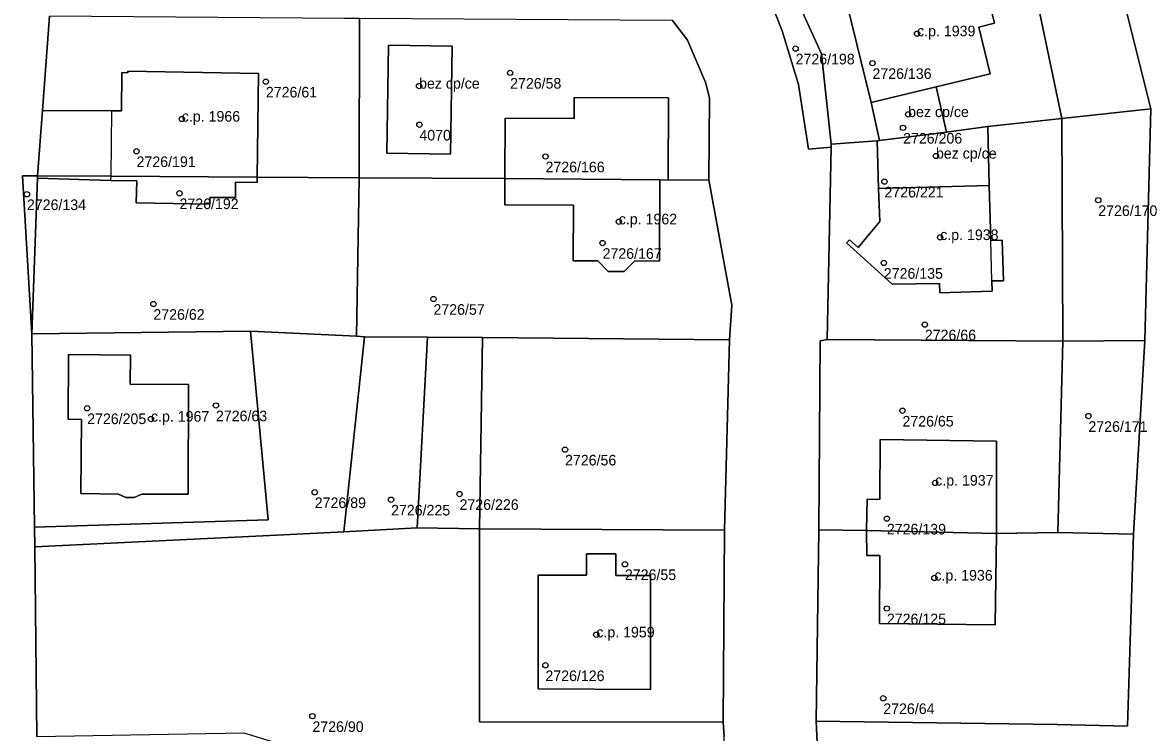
# Model space of a CAD drawing. Extents: x -878211 to -870363, y -1058464 to -1052522.
# Drawn here: x -873091.9 to -872985.4, y -1055679.8 to -1055612.8 of the extents above; entities that cross this region are included whole.
import ezdxf

# ---------------------------------------------------------------- set-up
doc = ezdxf.new("R2010")
doc.units = 0
for name, color, linetype in [('Vrstva 50', 7, 'Continuous'), ('Vrstva 51', 7, 'Continuous'), ('Vrstva 52', 7, 'Continuous')]:
    doc.layers.add(name, color=color, linetype=linetype)

msp = doc.modelspace()

# ---------------------------------------------------------------- linework, layer by layer
at = {"layer": 'Vrstva 50'}
for centre in [(-873007.51, -1055613.85994), (-873018.97, -1055615.26994), (-873011.72, -1055616.63994), (-873045.9, -1055617.55994), (-873068.94, -1055618.38994), (-873054.49, -1055618.79994), (-873076.87, -1055621.90994), (-873008.35, -1055621.47994), (-873054.46, -1055622.44994), (-873008.83, -1055622.73994), (-873081.14, -1055624.94994), (-873042.56, -1055625.44994), (-873005.73, -1055625.39994), (-873010.59, -1055627.81994), (-873091.48, -1055629.00994), (-873077.09, -1055628.91994), (-872990.42, -1055629.56994), (-873035.65, -1055631.59994), (-873037.18, -1055633.60994), (-873005.33, -1055633.07994), (-873010.65, -1055635.48994), (-873053.13, -1055638.88994), (-873079.55, -1055639.35994), (-873006.78, -1055641.29994), (-873085.8, -1055649.19994), (-873073.65, -1055648.92994), (-873008.89, -1055649.42994), (-872991.35, -1055649.92994), (-873079.78, -1055650.20994), (-873040.72, -1055653.09994), (-873005.8, -1055656.23994), (-873064.33, -1055657.11994), (-873050.67, -1055657.28994), (-873057.13, -1055657.81994), (-873010.36, -1055659.60994), (-873035.07, -1055663.90994), (-873005.88, -1055665.19994), (-873010.36, -1055668.07994), (-873037.77, -1055670.55994), (-873042.57, -1055673.43994), (-873010.7, -1055676.54994), (-873064.55, -1055678.23994)]:
    msp.add_circle(centre, 0.25, dxfattribs=at)
at = {"layer": 'Vrstva 51'}
for points in [[(-872991.1, -1055598.4), (-872985.47, -1055620.94), (-872986.03, -1055642.81), (-872987.1, -1055661.07), (-872987.67, -1055679.18), (-872994.31, -1055679.03), (-873017.04, -1055678.71), (-873016.74, -1055684.7), (-872994.74, -1055684.84), (-872994.96, -1055720.83), (-872995.28, -1055739.09), (-872998.95, -1055739.11), (-872999.33, -1055758.98), (-872995.24, -1055759.13), (-872995.35, -1055779.3), (-873007.82, -1055779.23), (-873031.31, -1055796.77)], [(-873031.31, -1055796.77), (-873007.82, -1055779.23), (-873037.82, -1055779.05), (-873041.87, -1055775.56), (-873036.32, -1055769.62), (-873028.99, -1055758.77), (-873026.69, -1055755.11), (-873024.63, -1055751.46), (-873022.36, -1055746.64), (-873021.92, -1055745.47), (-873019.84, -1055738.85), (-873016.81, -1055729.19), (-873016.26, -1055720.7), (-873016.55, -1055702.7), (-873016.74, -1055684.7), (-873017.04, -1055678.71), (-873016.79, -1055660.65), (-873016.66, -1055642.85), (-873015.99, -1055642.72), (-873015.62, -1055624.57), (-873017.76, -1055624.77), (-873018.7, -1055618.67), (-873020.23, -1055613.59), (-873021.71, -1055609.83)], [(-873090.54, -1055680.17), (-873090.73, -1055662.26), (-873090.75, -1055660.42), (-873091.02, -1055642.19), (-873091.89, -1055627.26), (-873090.47, -1055627.26), (-873090.01, -1055621.11), (-873089.36, -1055612.2)], [(-873030.57, -1055612.63), (-873029.17, -1055614.47), (-873027.45, -1055618.53), (-873027.09, -1055619.94), (-873027.14, -1055627.65), (-873025, -1055639.47), (-873025.22, -1055642.74), (-873025.68, -1055660.68), (-873025.8, -1055678.79), (-873025.72, -1055680.15)]]:
    msp.add_lwpolyline(points, dxfattribs=at)
for points in [[(-872985.47, -1055620.94), (-872991.1, -1055598.4), (-872998.4, -1055600.07), (-872993.86, -1055621.86)], [(-872998.4, -1055600.07), (-873019.48, -1055609.26), (-873016.52, -1055615.77), (-873015.61, -1055624.29), (-873011.28, -1055623.97), (-873011.07, -1055623.94), (-873011.84, -1055620.36), (-873014.16, -1055610.9), (-873001.47, -1055607.8), (-873000.2, -1055612.88), (-873001.68, -1055613.24), (-873000.61, -1055617.64), (-873002.56, -1055618.11), (-873005.71, -1055618.88), (-873004.73, -1055623.14), (-873000.85, -1055622.61), (-872993.86, -1055621.86)], [(-873011.84, -1055620.36), (-873005.71, -1055618.88), (-873002.56, -1055618.11), (-873000.61, -1055617.64), (-873001.68, -1055613.24), (-873000.2, -1055612.88), (-873001.47, -1055607.8), (-873014.16, -1055610.9)], [(-873016.52, -1055615.77), (-873019.48, -1055609.26), (-873021.71, -1055609.83), (-873020.23, -1055613.59), (-873018.7, -1055618.67), (-873017.76, -1055624.77), (-873015.62, -1055624.57), (-873015.61, -1055624.29)], [(-873090.01, -1055621.11), (-873083.5, -1055621.15), (-873082.55, -1055621.13), (-873082.54, -1055617.53), (-873081.96, -1055617.55), (-873081.96, -1055617.41), (-873069.63, -1055617.61), (-873069.76, -1055627.39), (-873060.14, -1055627.45), (-873060.11, -1055612.44), (-873061.54, -1055612.42), (-873089.36, -1055612.2)], [(-873030.57, -1055612.63), (-873060.11, -1055612.44), (-873060.14, -1055627.45), (-873046.39, -1055627.53), (-873046.37, -1055621.83), (-873039.87, -1055621.87), (-873039.86, -1055619.87), (-873030.96, -1055619.92), (-873031, -1055627.68), (-873027.14, -1055627.65), (-873027.09, -1055619.94), (-873027.45, -1055618.53), (-873029.17, -1055614.47)], [(-873051.37, -1055615.03), (-873057.37, -1055614.93), (-873057.53, -1055625.13), (-873051.52, -1055625.24)], [(-873051.37, -1055615.03), (-873051.52, -1055625.24), (-873057.53, -1055625.13), (-873057.37, -1055614.93)], [(-873069.76, -1055627.39), (-873069.63, -1055617.61), (-873081.96, -1055617.41), (-873081.96, -1055617.55), (-873082.54, -1055617.53), (-873082.55, -1055621.13), (-873083.5, -1055621.15), (-873090.01, -1055621.11), (-873090.47, -1055627.26), (-873083.58, -1055627.3)], [(-873031.77, -1055627.65), (-873031, -1055627.68), (-873030.96, -1055619.92), (-873039.86, -1055619.87), (-873039.87, -1055621.87), (-873046.37, -1055621.83), (-873046.39, -1055627.53)], [(-873011.84, -1055620.36), (-873011.07, -1055623.94), (-873004.73, -1055623.14), (-873005.71, -1055618.88)], [(-872993.77, -1055642.86), (-872986.03, -1055642.81), (-872985.47, -1055620.94), (-872993.86, -1055621.86)], [(-873014.17, -1055633.6), (-873013.88, -1055633.32), (-873013.07, -1055634.03), (-873011.04, -1055631.59), (-873011.15, -1055628.46), (-873011.28, -1055623.97), (-873015.61, -1055624.29), (-873015.62, -1055624.57), (-873015.99, -1055642.72), (-872993.77, -1055642.86), (-872993.86, -1055621.86), (-873000.85, -1055622.61), (-873000.72, -1055628.19), (-873000.56, -1055633.37), (-872999.48, -1055633.34), (-872999.37, -1055637.16), (-873000.45, -1055637.19), (-873000.42, -1055638.15), (-873005.37, -1055638.3), (-873005.4, -1055637.42), (-873009.86, -1055637.5)], [(-873011.07, -1055623.94), (-873011.28, -1055623.97), (-873011.15, -1055628.46), (-873000.72, -1055628.19), (-873000.85, -1055622.61), (-873004.73, -1055623.14)], [(-873090.48, -1055627.48), (-873090.47, -1055627.26), (-873091.89, -1055627.26), (-873091.02, -1055642.19)], [(-873069.77, -1055627.89), (-873069.76, -1055627.39), (-873083.58, -1055627.3), (-873090.47, -1055627.26), (-873090.48, -1055627.48), (-873083.59, -1055627.7), (-873081.12, -1055627.74), (-873081.16, -1055629.82), (-873074.23, -1055629.95), (-873074.22, -1055629.3), (-873071.81, -1055629.33), (-873071.79, -1055627.86)], [(-873074.22, -1055629.3), (-873074.23, -1055629.95), (-873081.16, -1055629.82), (-873081.12, -1055627.74), (-873083.59, -1055627.7), (-873090.48, -1055627.48), (-873091.02, -1055642.19), (-873070.38, -1055641.92), (-873060.4, -1055642.39), (-873060.14, -1055627.45), (-873069.76, -1055627.39), (-873069.77, -1055627.89), (-873071.79, -1055627.86), (-873071.81, -1055629.33)], [(-873031.8, -1055635.32), (-873034.12, -1055635.29), (-873035.14, -1055636.28), (-873036.64, -1055636.31), (-873037.63, -1055635.3), (-873039.95, -1055635.29), (-873039.91, -1055630.04), (-873046.4, -1055630), (-873046.39, -1055627.53), (-873060.14, -1055627.45), (-873060.4, -1055642.39), (-873059.65, -1055642.45), (-873053.7, -1055642.49), (-873048.49, -1055642.52), (-873025.22, -1055642.74), (-873025, -1055639.47), (-873027.14, -1055627.65), (-873031, -1055627.68), (-873031.77, -1055627.65)], [(-873046.39, -1055627.53), (-873046.4, -1055630), (-873039.91, -1055630.04), (-873039.95, -1055635.29), (-873037.63, -1055635.3), (-873036.64, -1055636.31), (-873035.14, -1055636.28), (-873034.12, -1055635.29), (-873031.8, -1055635.32), (-873031.77, -1055627.65)], [(-873011.15, -1055628.46), (-873011.04, -1055631.59), (-873013.07, -1055634.03), (-873013.88, -1055633.32), (-873014.17, -1055633.6), (-873009.86, -1055637.5), (-873005.4, -1055637.42), (-873005.37, -1055638.3), (-873000.42, -1055638.15), (-873000.45, -1055637.19), (-872999.37, -1055637.16), (-872999.48, -1055633.34), (-873000.56, -1055633.37), (-873000.72, -1055628.19)], [(-873068.72, -1055659.73), (-873070.38, -1055641.92), (-873091.02, -1055642.19), (-873090.75, -1055660.42)], [(-873090.73, -1055662.26), (-873067.29, -1055661.14), (-873061.6, -1055660.86), (-873059.65, -1055642.45), (-873060.4, -1055642.39), (-873070.38, -1055641.92), (-873068.72, -1055659.73), (-873090.75, -1055660.42)], [(-873054.66, -1055660.47), (-873053.7, -1055642.49), (-873059.65, -1055642.45), (-873061.6, -1055660.86)], [(-873048.79, -1055660.56), (-873048.49, -1055642.52), (-873053.7, -1055642.49), (-873054.66, -1055660.47)], [(-873048.49, -1055642.52), (-873048.79, -1055660.56), (-873025.68, -1055660.68), (-873025.22, -1055642.74)], [(-873012.22, -1055657.77), (-873011.01, -1055657.81), (-873010.99, -1055652.14), (-873000.02, -1055652.29), (-873000.01, -1055661), (-872994.24, -1055660.92), (-872993.77, -1055642.86), (-873015.99, -1055642.72), (-873016.66, -1055642.85), (-873016.79, -1055660.65), (-873012.27, -1055660.71)], [(-872987.1, -1055661.07), (-872986.03, -1055642.81), (-872993.77, -1055642.86), (-872994.24, -1055660.92)], [(-873082.16, -1055657.61), (-873082.85, -1055657.31), (-873086.39, -1055657.22), (-873086.34, -1055650.24), (-873087.59, -1055650.23), (-873087.56, -1055644.12), (-873081.72, -1055644.18), (-873081.73, -1055646.93), (-873076.23, -1055646.94), (-873076.28, -1055657.31), (-873080.64, -1055657.3), (-873081.36, -1055657.61)], [(-873082.16, -1055657.61), (-873081.36, -1055657.61), (-873080.64, -1055657.3), (-873076.28, -1055657.31), (-873076.23, -1055646.94), (-873081.73, -1055646.93), (-873081.72, -1055644.18), (-873087.56, -1055644.12), (-873087.59, -1055650.23), (-873086.34, -1055650.24), (-873086.39, -1055657.22), (-873082.85, -1055657.31)], [(-873000.01, -1055661), (-873000.02, -1055652.29), (-873010.99, -1055652.14), (-873011.01, -1055657.81), (-873012.22, -1055657.77), (-873012.27, -1055660.71)], [(-873054.66, -1055660.47), (-873061.6, -1055660.86), (-873067.29, -1055661.14), (-873090.73, -1055662.26), (-873090.54, -1055680.17), (-873071.02, -1055679.8), (-873061.46, -1055682.74), (-873059.31, -1055682.72), (-873025.73, -1055683.15), (-873025.72, -1055680.15), (-873025.8, -1055678.79), (-873048.8, -1055678.78), (-873048.79, -1055660.56)], [(-873048.8, -1055678.78), (-873025.8, -1055678.79), (-873025.68, -1055660.68), (-873048.79, -1055660.56)], [(-873000.01, -1055661), (-873000.16, -1055669.63), (-873011.06, -1055669.5), (-873011.03, -1055663.08), (-873012.25, -1055663.08), (-873012.27, -1055660.71), (-873016.79, -1055660.65), (-873017.04, -1055678.71), (-872994.31, -1055679.03), (-872987.67, -1055679.18), (-872987.1, -1055661.07), (-872994.24, -1055660.92)], [(-873012.27, -1055660.71), (-873012.25, -1055663.08), (-873011.03, -1055663.08), (-873011.06, -1055669.5), (-873000.16, -1055669.63), (-873000.01, -1055661)], [(-873038.71, -1055664.94), (-873043.25, -1055664.94), (-873043.24, -1055675.66), (-873032.65, -1055675.71), (-873032.65, -1055664.97), (-873035.93, -1055664.96), (-873035.93, -1055662.93), (-873038.71, -1055662.93)], [(-873038.71, -1055664.94), (-873038.71, -1055662.93), (-873035.93, -1055662.93), (-873035.93, -1055664.96), (-873032.65, -1055664.97), (-873032.65, -1055675.71), (-873043.24, -1055675.66), (-873043.25, -1055664.94)]]:
    msp.add_lwpolyline(points, close=True, dxfattribs=at)
at = {"layer": 'Vrstva 52'}
for points in [[(-873000.2, -1055612.88), (-873001.47, -1055607.8), (-873014.16, -1055610.9), (-873011.84, -1055620.36), (-873005.71, -1055618.88), (-873002.56, -1055618.11), (-873000.61, -1055617.64), (-873001.68, -1055613.24)], [(-873057.37, -1055614.93), (-873057.53, -1055625.13), (-873051.52, -1055625.24), (-873051.37, -1055615.03)], [(-873083.58, -1055627.3), (-873083.59, -1055627.7), (-873081.12, -1055627.74), (-873081.16, -1055629.82), (-873074.23, -1055629.95), (-873074.22, -1055629.3), (-873071.81, -1055629.33), (-873071.79, -1055627.86), (-873069.77, -1055627.89), (-873069.76, -1055627.39), (-873069.63, -1055617.61), (-873081.96, -1055617.41), (-873081.96, -1055617.55), (-873082.54, -1055617.53), (-873082.55, -1055621.13), (-873083.5, -1055621.15)], [(-873046.4, -1055630), (-873039.91, -1055630.04), (-873039.95, -1055635.29), (-873037.63, -1055635.3), (-873036.64, -1055636.31), (-873035.14, -1055636.28), (-873034.12, -1055635.29), (-873031.8, -1055635.32), (-873031.77, -1055627.65), (-873031, -1055627.68), (-873030.96, -1055619.92), (-873039.86, -1055619.87), (-873039.87, -1055621.87), (-873046.37, -1055621.83), (-873046.39, -1055627.53)], [(-873005.71, -1055618.88), (-873011.84, -1055620.36), (-873011.07, -1055623.94), (-873004.73, -1055623.14)], [(-873011.28, -1055623.97), (-873011.15, -1055628.46), (-873000.72, -1055628.19), (-873000.85, -1055622.61), (-873004.73, -1055623.14), (-873011.07, -1055623.94)], [(-873013.88, -1055633.32), (-873014.17, -1055633.6), (-873009.86, -1055637.5), (-873005.4, -1055637.42), (-873005.37, -1055638.3), (-873000.42, -1055638.15), (-873000.45, -1055637.19), (-873000.56, -1055633.37), (-873000.72, -1055628.19), (-873011.15, -1055628.46), (-873011.04, -1055631.59), (-873013.07, -1055634.03)], [(-873087.59, -1055650.23), (-873086.34, -1055650.24), (-873086.39, -1055657.22), (-873082.85, -1055657.31), (-873082.16, -1055657.61), (-873081.36, -1055657.61), (-873080.64, -1055657.3), (-873076.28, -1055657.31), (-873076.23, -1055646.94), (-873081.73, -1055646.93), (-873081.72, -1055644.18), (-873087.56, -1055644.12)], [(-873012.27, -1055660.71), (-873000.01, -1055661), (-873000.02, -1055652.29), (-873010.99, -1055652.14), (-873011.01, -1055657.81), (-873012.22, -1055657.77)], [(-873000.01, -1055661), (-873012.27, -1055660.71), (-873012.25, -1055663.08), (-873011.03, -1055663.08), (-873011.06, -1055669.5), (-873000.16, -1055669.63)], [(-873043.24, -1055675.66), (-873032.65, -1055675.71), (-873032.65, -1055664.97), (-873035.93, -1055664.96), (-873035.93, -1055662.93), (-873038.71, -1055662.93), (-873038.71, -1055664.94), (-873043.25, -1055664.94)]]:
    msp.add_lwpolyline(points, close=True, dxfattribs=at)

# ---------------------------------------------------------------- texts
at = {"layer": 'Vrstva 50'}
for s, p in [('c.p. 1939', (-873007.51, -1055614.11)), ('2726/198', (-873018.97, -1055616.759)), ('2726/136', (-873011.72, -1055618.129)), ('bez cp/ce', (-873054.49, -1055619.05)), ('2726/58', (-873045.9, -1055619.049)), ('2726/61', (-873068.94, -1055619.879)), ('bez cp/ce', (-873008.35, -1055621.73)), ('c.p. 1966', (-873076.87, -1055622.159)), ('4070', (-873054.46, -1055623.939)), ('2726/206', (-873008.83, -1055624.229)), ('bez cp/ce', (-873005.73, -1055625.649)), ('2726/191', (-873081.14, -1055626.439)), ('2726/166', (-873042.56, -1055626.939)), ('2726/221', (-873010.59, -1055629.309)), ('2726/134', (-873091.48, -1055630.499)), ('2726/192', (-873077.09, -1055630.409)), ('2726/170', (-872990.42, -1055631.059)), ('c.p. 1962', (-873035.65, -1055631.85)), ('c.p. 1938', (-873005.33, -1055633.33)), ('2726/167', (-873037.18, -1055635.099)), ('2726/135', (-873010.65, -1055636.979)), ('2726/62', (-873079.55, -1055640.849)), ('2726/57', (-873053.13, -1055640.379)), ('2726/66', (-873006.78, -1055642.789)), ('2726/205', (-873085.8, -1055650.689)), ('c.p. 1967', (-873079.78, -1055650.46)), ('2726/63', (-873073.65, -1055650.419)), ('2726/65', (-873008.89, -1055650.919)), ('2726/171', (-872991.35, -1055651.419)), ('2726/56', (-873040.72, -1055654.589)), ('c.p. 1937', (-873005.8, -1055656.49)), ('2726/89', (-873064.33, -1055658.609)), ('2726/226', (-873050.67, -1055658.779)), ('2726/225', (-873057.13, -1055659.309)), ('2726/139', (-873010.36, -1055661.099)), ('2726/55', (-873035.07, -1055665.399)), ('c.p. 1936', (-873005.88, -1055665.45)), ('2726/125', (-873010.36, -1055669.569)), ('c.p. 1959', (-873037.77, -1055670.81)), ('2726/126', (-873042.57, -1055674.929)), ('2726/64', (-873010.7, -1055678.039)), ('2726/90', (-873064.55, -1055679.729))]:
    msp.add_text(s, height=0.999996, dxfattribs=at).set_placement(p)

doc.saveas('drawing.dxf')
